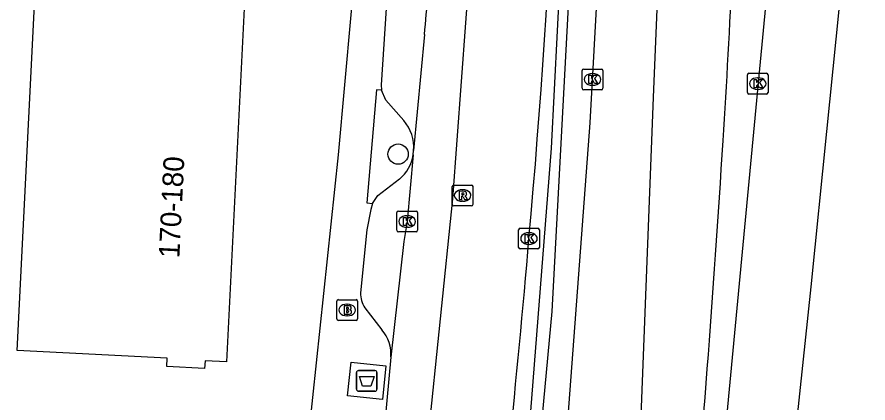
# Model space of a CAD drawing. Extents: x 162172 to 163187, y 382874 to 383684.
# Drawn here: x 163144.46 to 163185.51, y 383161.66 to 383180.29 of the extents above; entities that cross this region are included whole.
import ezdxf

# ---------------------------------------------------------------- set-up
doc = ezdxf.new("R2010")
doc.units = 0
for name, color, linetype in [('IMGEO_Afval_apart_plaats', 7, 'Continuous'), ('IMGEO_Boom', 7, 'Continuous'), ('IMGEO_Brandkraan', 7, 'Continuous'), ('IMGEO_Fietspad_gesloten', 7, 'Continuous'), ('IMGEO_Kolk', 7, 'Continuous'), ('IMGEO_Muur', 7, 'Continuous'), ('IMGEO_Pand', 7, 'Continuous'), ('IMGEO_Pand_nummerreeks', 7, 'Continuous'), ('IMGEO_Parkeervlak_open', 7, 'Continuous'), ('IMGEO_Rijbaan_lokaal_gesloten', 7, 'Continuous'), ('IMGEO_Rijbaan_regionaal_gesloten', 7, 'Continuous'), ('IMGEO_Rioolput', 7, 'Continuous'), ('IMGEO_Voetpad_gesloten', 7, 'Continuous'), ('IMGEO_Voetpad_open', 7, 'Continuous')]:
    doc.layers.add(name, color=color, linetype=linetype)

msp = doc.modelspace()

# ---------------------------------------------------------------- linework, layer by layer
at = {"layer": 'IMGEO_Afval_apart_plaats'}
for p, q in [((163160.836, 383162.328), (163160.836, 383163.128)), ((163160.836, 383163.128), (163160.836, 383162.328)), ((163160.936, 383163.228), (163161.726, 383163.228)), ((163161.726, 383163.228), (163160.936, 383163.228)), ((163161.826, 383163.128), (163161.826, 383162.328)), ((163161.826, 383162.328), (163161.826, 383163.128)), ((163161.726, 383162.228), (163160.936, 383162.228)), ((163160.936, 383162.228), (163161.726, 383162.228))]:
    msp.add_line(p, q, dxfattribs=at)
msp.add_lwpolyline([(163160.979, 383162.942), (163161.683, 383162.942), (163161.534, 383162.472), (163161.128, 383162.472), (163160.979, 383162.942)], dxfattribs=at)
for centre, start, end in [((163160.936, 383163.128), 90, 180), ((163160.936, 383163.128), 90, 180), ((163161.726, 383163.128), 0, 90), ((163161.726, 383163.128), 360, 90), ((163160.936, 383162.328), 180, 270), ((163160.936, 383162.328), 180, 270), ((163161.726, 383162.328), 270, 0), ((163161.726, 383162.328), 270, 0)]:
    msp.add_arc(centre, 0.1, start, end, dxfattribs=at)
at = {"layer": 'IMGEO_Boom'}
msp.add_circle((163162.844, 383173.676), 0.489, dxfattribs=at)
at = {"layer": 'IMGEO_Brandkraan'}
for p, q in [((163159.963, 383166.648), (163160.815, 383166.648)), ((163159.888, 383165.722), (163159.888, 383166.574)), ((163160.376, 383166.428), (163160.401, 383166.428)), ((163160.889, 383166.574), (163160.889, 383165.722)), ((163160.399, 383165.868), (163160.374, 383165.868)), ((163160.815, 383165.648), (163159.963, 383165.648))]:
    msp.add_line(p, q, dxfattribs=at)
for points in [[(163159.963, 383166.648), (163160.815, 383166.648)], [(163159.888, 383165.722), (163159.888, 383166.574)], [(163160.236, 383166.348), (163160.236, 383165.948), (163160.449, 383165.948)], [(163160.467, 383166.348), (163160.236, 383166.348)], [(163160.415, 383166.267), (163160.361, 383166.267), (163160.361, 383166.191)], [(163160.889, 383166.574), (163160.889, 383165.722)], [(163160.361, 383166.191), (163160.414, 383166.191)], [(163160.423, 383166.115), (163160.361, 383166.115), (163160.361, 383166.034)], [(163160.361, 383166.034), (163160.423, 383166.034)], [(163160.815, 383165.648), (163159.963, 383165.648)]]:
    msp.add_lwpolyline(points, dxfattribs=at)
for centre, radius, start, end in [((163159.965, 383166.572), 0.0765, 91.552, 178.448), ((163159.965, 383166.572), 0.0765, 91.552, 178.448), ((163160.813, 383166.572), 0.0765, 1.552, 88.448), ((163160.813, 383166.572), 0.0765, 1.552, 88.448), ((163160.416, 383166.229), 0.0379, 267.8285, 90.9355), ((163160.471, 383166.203), 0.145, 59.4692, 91.5367), ((163160.496, 383166.25), 0.0922, 285.5137, 58.1501), ((163160.424, 383166.074), 0.0404, 269.8759, 90.5077), ((163160.455, 383166.199), 0.251, 268.6676, 293.5347), ((163160.501, 383166.058), 0.105, 301.3115, 78.989), ((163159.965, 383165.724), 0.0765, 181.552, 268.448), ((163159.965, 383165.724), 0.0765, 181.552, 268.448), ((163160.813, 383165.724), 0.0765, 271.552, 358.448), ((163160.813, 383165.724), 0.0765, 271.552, 358.448)]:
    msp.add_arc(centre, radius, start, end, dxfattribs=at)
for centre, major_axis, ratio, start_param, end_param in [((163160.375, 383166.148), (-0.387, 0.002), 0.722429, 4.712389, 7.853982), ((163160.4, 383166.148), (-0.39, 0.002), 0.717154, 1.570796, 4.712389)]:
    msp.add_ellipse(centre, major_axis=major_axis, ratio=ratio, start_param=start_param, end_param=end_param, dxfattribs=at)
at = {"layer": 'IMGEO_Fietspad_gesloten'}
for points in [[(163164.116, 383179.445), (163163.596, 383173.843)], [(163163.578, 383173.64), (163163.285, 383170.421), (163163.115, 383169.45), (163162.499, 383163.881)], [(163163.578, 383173.64), (163163.596, 383173.843)], [(163162.499, 383163.881), (163161.899, 383157.421)]]:
    msp.add_lwpolyline(points, dxfattribs=at)
msp.add_arc((163127.547, 383183.37), 36.779, 353.8737, 359.9143, dxfattribs=at)
at = {"layer": 'IMGEO_Kolk'}
for p, q in [((163171.798, 383177.779), (163172.65, 383177.779)), ((163171.723, 383176.853), (163171.723, 383177.705)), ((163172.211, 383177.559), (163172.236, 383177.559)), ((163172.724, 383177.705), (163172.724, 383176.853)), ((163179.692, 383176.649), (163179.692, 383177.501)), ((163179.767, 383177.575), (163180.619, 383177.575)), ((163180.18, 383177.355), (163180.205, 383177.355)), ((163180.693, 383177.501), (163180.693, 383176.649)), ((163172.234, 383176.999), (163172.209, 383176.999)), ((163172.65, 383176.779), (163171.798, 383176.779)), ((163180.619, 383176.575), (163179.767, 383176.575)), ((163180.203, 383176.795), (163180.178, 383176.795)), ((163162.783, 383169.996), (163162.783, 383170.848)), ((163162.858, 383170.922), (163163.71, 383170.922)), ((163163.784, 383170.848), (163163.784, 383169.996)), ((163163.271, 383170.702), (163163.296, 383170.702)), ((163163.294, 383170.142), (163163.269, 383170.142)), ((163168.658, 383169.171), (163168.658, 383170.023)), ((163168.733, 383170.097), (163169.585, 383170.097)), ((163169.659, 383170.023), (163169.659, 383169.171)), ((163163.71, 383169.922), (163162.858, 383169.922)), ((163169.146, 383169.877), (163169.171, 383169.877)), ((163169.169, 383169.317), (163169.144, 383169.317)), ((163169.585, 383169.097), (163168.733, 383169.097))]:
    msp.add_line(p, q, dxfattribs=at)
for points in [[(163171.798, 383177.779), (163172.65, 383177.779)], [(163171.723, 383176.853), (163171.723, 383177.705)], [(163172.044, 383177.479), (163172.167, 383177.479), (163172.167, 383177.328), (163172.297, 383177.479), (163172.461, 383177.479), (163172.315, 383177.328), (163172.468, 383177.079), (163172.316, 383177.079), (163172.231, 383177.243), (163172.167, 383177.176), (163172.167, 383177.079), (163172.044, 383177.079), (163172.044, 383177.479)], [(163172.724, 383177.705), (163172.724, 383176.853)], [(163179.692, 383176.649), (163179.692, 383177.501)], [(163179.767, 383177.575), (163180.619, 383177.575)], [(163180.693, 383177.501), (163180.693, 383176.649)], [(163180.013, 383177.275), (163180.136, 383177.275), (163180.136, 383177.124), (163180.266, 383177.275), (163180.43, 383177.275), (163180.284, 383177.124), (163180.437, 383176.875), (163180.285, 383176.875), (163180.2, 383177.039), (163180.136, 383176.972), (163180.136, 383176.875), (163180.013, 383176.875), (163180.013, 383177.275)], [(163172.65, 383176.779), (163171.798, 383176.779)], [(163180.619, 383176.575), (163179.767, 383176.575)], [(163162.783, 383169.996), (163162.783, 383170.848)], [(163162.858, 383170.922), (163163.71, 383170.922)], [(163163.784, 383170.848), (163163.784, 383169.996)], [(163163.104, 383170.622), (163163.227, 383170.622), (163163.227, 383170.471), (163163.357, 383170.622), (163163.521, 383170.622), (163163.375, 383170.471), (163163.528, 383170.222), (163163.376, 383170.222), (163163.291, 383170.386), (163163.227, 383170.319), (163163.227, 383170.222), (163163.104, 383170.222), (163163.104, 383170.622)], [(163168.658, 383169.171), (163168.658, 383170.023)], [(163168.733, 383170.097), (163169.585, 383170.097)], [(163169.659, 383170.023), (163169.659, 383169.171)], [(163163.71, 383169.922), (163162.858, 383169.922)], [(163168.979, 383169.797), (163169.102, 383169.797), (163169.102, 383169.646), (163169.232, 383169.797), (163169.396, 383169.797), (163169.25, 383169.646), (163169.403, 383169.397), (163169.251, 383169.397), (163169.166, 383169.561), (163169.102, 383169.494), (163169.102, 383169.397), (163168.979, 383169.397), (163168.979, 383169.797)], [(163169.585, 383169.097), (163168.733, 383169.097)]]:
    msp.add_lwpolyline(points, dxfattribs=at)
for centre, start, end in [((163171.8, 383177.703), 91.552, 178.448), ((163171.8, 383177.703), 91.552, 178.448), ((163172.648, 383177.703), 1.552, 88.448), ((163172.648, 383177.703), 1.552, 88.448), ((163179.769, 383177.499), 91.552, 178.448), ((163179.769, 383177.499), 91.552, 178.448), ((163180.617, 383177.499), 1.552, 88.448), ((163180.617, 383177.499), 1.552, 88.448), ((163171.8, 383176.855), 181.552, 268.448), ((163171.8, 383176.855), 181.552, 268.448), ((163172.648, 383176.855), 271.552, 358.448), ((163172.648, 383176.855), 271.552, 358.448), ((163179.769, 383176.651), 181.552, 268.448), ((163179.769, 383176.651), 181.552, 268.448), ((163180.617, 383176.651), 271.552, 358.448), ((163180.617, 383176.651), 271.552, 358.448), ((163162.86, 383170.846), 91.552, 178.448), ((163162.86, 383170.846), 91.552, 178.448), ((163163.708, 383170.846), 1.552, 88.448), ((163163.708, 383170.846), 1.552, 88.448), ((163162.86, 383169.998), 181.552, 268.448), ((163162.86, 383169.998), 181.552, 268.448), ((163163.708, 383169.998), 271.552, 358.448), ((163163.708, 383169.998), 271.552, 358.448), ((163168.735, 383170.021), 91.552, 178.448), ((163168.735, 383170.021), 91.552, 178.448), ((163169.583, 383170.021), 1.552, 88.448), ((163169.583, 383170.021), 1.552, 88.448), ((163168.735, 383169.173), 181.552, 268.448), ((163168.735, 383169.173), 181.552, 268.448), ((163169.583, 383169.173), 271.552, 358.448), ((163169.583, 383169.173), 271.552, 358.448)]:
    msp.add_arc(centre, 0.0765, start, end, dxfattribs=at)
for centre, major_axis, ratio, start_param, end_param in [((163172.21, 383177.279), (-0.387, 0.002), 0.722429, 4.712389, 7.853982), ((163172.235, 383177.279), (-0.39, 0.002), 0.717154, 1.570796, 4.712389), ((163180.179, 383177.075), (-0.387, 0.002), 0.722429, 4.712389, 7.853982), ((163180.204, 383177.075), (-0.39, 0.002), 0.717154, 1.570796, 4.712389), ((163163.27, 383170.422), (-0.387, 0.002), 0.722429, 4.712389, 7.853982), ((163163.295, 383170.422), (-0.39, 0.002), 0.717154, 1.570796, 4.712389), ((163169.145, 383169.597), (-0.387, 0.002), 0.722429, 4.712389, 7.853982), ((163169.17, 383169.597), (-0.39, 0.002), 0.717154, 1.570796, 4.712389)]:
    msp.add_ellipse(centre, major_axis=major_axis, ratio=ratio, start_param=start_param, end_param=end_param, dxfattribs=at)
at = {"layer": 'IMGEO_Muur'}
for points in [[(163171.11, 383204.219), (163171.661, 383204.206), (163171.497, 383197.193), (163171.164, 383182.929), (163170.263, 383166.073), (163167.988, 383141.666), (163165.017, 383116.084), (163162.728, 383100.45), (163159.311, 383079.072), (163158.104, 383072.188)], [(163162.679, 383103.096), (163165.259, 383121.433), (163168.259, 383148.565), (163170.241, 383173.955), (163170.672, 383182.472), (163171.11, 383204.219)]]:
    msp.add_lwpolyline(points, dxfattribs=at)
at = {"layer": 'IMGEO_Pand'}
msp.add_lwpolyline([(163155.423, 383180.703), (163154.564, 383163.644), (163153.531, 383163.696), (163153.513, 383163.324), (163151.689, 383163.415), (163151.71, 383163.828), (163144.463, 383164.193), (163145.319, 383181.211)], dxfattribs=at)
at = {"layer": 'IMGEO_Parkeervlak_open'}
for points in [[(163163.117, 383175.299), (163162.255, 383176.277), (163162.043, 383176.766)], [(163161.61, 383171.298), (163161.873, 383171.676), (163162.909, 383172.473)]]:
    msp.add_lwpolyline(points, dxfattribs=at)
for centre, radius, start, end in [((163161.581, 383173.987), 2.02, 355.9179, 40.5028), ((163161.742, 383173.917), 1.857, 308.9411, 351.4107)]:
    msp.add_arc(centre, radius, start, end, dxfattribs=at)
at = {"layer": 'IMGEO_Rijbaan_lokaal_gesloten'}
msp.add_lwpolyline([(163148.975, 383084.572), (163154.621, 383099.795), (163155.875, 383105.528), (163157.785, 383116.216), (163160.232, 383130.548), (163162.322, 383143.506), (163164.291, 383159.927), (163165.485, 383171.512), (163166.321, 383182.858), (163166.679, 383195.159), (163166.649, 383212.865), (163166.709, 383220.807), (163167.099, 383229.7)], dxfattribs=at)
for centre, radius, start, end in [((162771.375, 383205.448), 399.395, 354.84994, 0.37048), ((162703.042, 383208.658), 467.75, 350.18175, 355.20971)]:
    msp.add_arc(centre, radius, start, end, dxfattribs=at)
at = {"layer": 'IMGEO_Rijbaan_regionaal_gesloten'}
for points in [[(163175.704, 383245.265), (163176.36, 383218.296), (163176.18, 383201.214), (163175.147, 383176.399), (163174.339, 383155.631), (163171.372, 383129.018), (163169.125, 383111.846), (163165.71, 383088.65), (163162.796, 383071.166)], [(163159.439, 383071.897), (163161.483, 383083.657), (163165.336, 383108.348), (163167.365, 383123.436), (163170.352, 383151.769), (163172.112, 383175.19), (163172.697, 383185.967), (163173.125, 383197.218), (163173.267, 383208.055), (163173.256, 383209.258)], [(163170.131, 383069.567), (163172.428, 383083.029), (163174.02, 383093.378), (163175.612, 383103.726), (163178.537, 383127.319), (163182.776, 383167.261), (163183.531, 383174.763), (163184.285, 383182.266), (163185.511, 383198.678)], [(163181.964, 383195.767), (163181.185, 383187.216), (163180.276, 383177.791), (163179.45, 383168.953), (163177.54, 383148.894), (163176.658, 383139.724)]]:
    msp.add_lwpolyline(points, dxfattribs=at)
for centre, radius, start, end in [((162706.204, 383204.994), 473.309, 356.28594, 358.30105), ((162476.473, 383217.171), 703.352, 354.70739, 356.508318)]:
    msp.add_arc(centre, radius, start, end, dxfattribs=at)
at = {"layer": 'IMGEO_Rioolput'}
for p, q in [((163165.457, 383171.252), (163165.457, 383172.104)), ((163165.532, 383172.178), (163166.384, 383172.178)), ((163166.458, 383172.104), (163166.458, 383171.252)), ((163165.945, 383171.958), (163165.97, 383171.958)), ((163166.384, 383171.178), (163165.532, 383171.178)), ((163165.968, 383171.398), (163165.943, 383171.398))]:
    msp.add_line(p, q, dxfattribs=at)
for points in [[(163165.457, 383171.252), (163165.457, 383172.104)], [(163165.532, 383172.178), (163166.384, 383172.178)], [(163166.458, 383172.104), (163166.458, 383171.252)], [(163166.046, 383171.876), (163165.794, 383171.878), (163165.794, 383171.478)], [(163165.794, 383171.478), (163165.918, 383171.478), (163165.918, 383171.64), (163165.929, 383171.64)], [(163165.972, 383171.797), (163165.918, 383171.797), (163165.918, 383171.716)], [(163165.918, 383171.716), (163165.97, 383171.716)], [(163165.976, 383171.611), (163166.047, 383171.478), (163166.187, 383171.478), (163166.122, 383171.604)], [(163166.384, 383171.178), (163165.532, 383171.178)]]:
    msp.add_lwpolyline(points, dxfattribs=at)
for centre, radius, start, end in [((163165.534, 383172.102), 0.0765, 91.552, 178.448), ((163165.534, 383172.102), 0.0765, 91.552, 178.448), ((163166.382, 383172.102), 0.0765, 1.552, 88.448), ((163166.382, 383172.102), 0.0765, 1.552, 88.448), ((163165.928, 383171.587), 0.0533, 26.0293, 88.6989), ((163165.954, 383171.905), 0.19, 274.7715, 282.9687), ((163165.978, 383171.701), 0.0964, 77.0061, 93.1865), ((163165.992, 383171.758), 0.0378, 276.6634, 79.6772), ((163166.045, 383171.766), 0.109, 350.3612, 89.416), ((163166.043, 383171.766), 0.112, 277.5842, 350.9817), ((163166.027, 383171.551), 0.108, 29.5134, 73.7905), ((163165.534, 383171.254), 0.0765, 181.552, 268.448), ((163165.534, 383171.254), 0.0765, 181.552, 268.448), ((163166.382, 383171.254), 0.0765, 271.552, 358.448), ((163166.382, 383171.254), 0.0765, 271.552, 358.448)]:
    msp.add_arc(centre, radius, start, end, dxfattribs=at)
for centre, major_axis, ratio, start_param, end_param in [((163165.944, 383171.678), (-0.387, 0.002), 0.722429, 4.712389, 7.853982), ((163165.969, 383171.678), (-0.39, 0.002), 0.717154, 1.570796, 4.712389)]:
    msp.add_ellipse(centre, major_axis=major_axis, ratio=ratio, start_param=start_param, end_param=end_param, dxfattribs=at)
at = {"layer": 'IMGEO_Voetpad_gesloten'}
msp.add_lwpolyline([(163162.26, 383163.449), (163162.086, 383161.827), (163160.402, 383162.008), (163160.576, 383163.63), (163162.26, 383163.449)], dxfattribs=at)
at = {"layer": 'IMGEO_Voetpad_open'}
for points in [[(163150.387, 383109.402), (163154.256, 383131.058), (163157.499, 383151.959), (163158.378, 383158.574), (163159.977, 383173.635), (163161.497, 383190.557), (163161.526, 383207.385), (163160.795, 383232.984), (163160.002, 383246.311), (163159.893, 383248.853), (163149.786, 383248.385)], [(163162.555, 383183.683), (163162.45, 383183.416), (163162.029, 383177.011), (163162.043, 383176.766)], [(163162.043, 383176.766), (163161.803, 383176.77), (163161.34, 383171.327), (163161.61, 383171.298)], [(163161.61, 383171.298), (163161.53, 383170.995), (163161.335, 383170.014), (163161.038, 383166.983)], [(163161.237, 383166.257), (163162.064, 383165.186)]]:
    msp.add_lwpolyline(points, dxfattribs=at)
for centre, radius, start, end in [((163162.199, 383166.911), 1.163, 176.4495, 214.2076), ((163160.647, 383163.989), 1.856, 356.6776, 40.1923)]:
    msp.add_arc(centre, radius, start, end, dxfattribs=at)

# ---------------------------------------------------------------- texts
at = {"layer": 'IMGEO_Pand_nummerreeks'}
msp.add_text('170-180', height=1, rotation=87.1187, dxfattribs=at).set_placement((163152.292, 383168.641))

doc.saveas('drawing.dxf')
